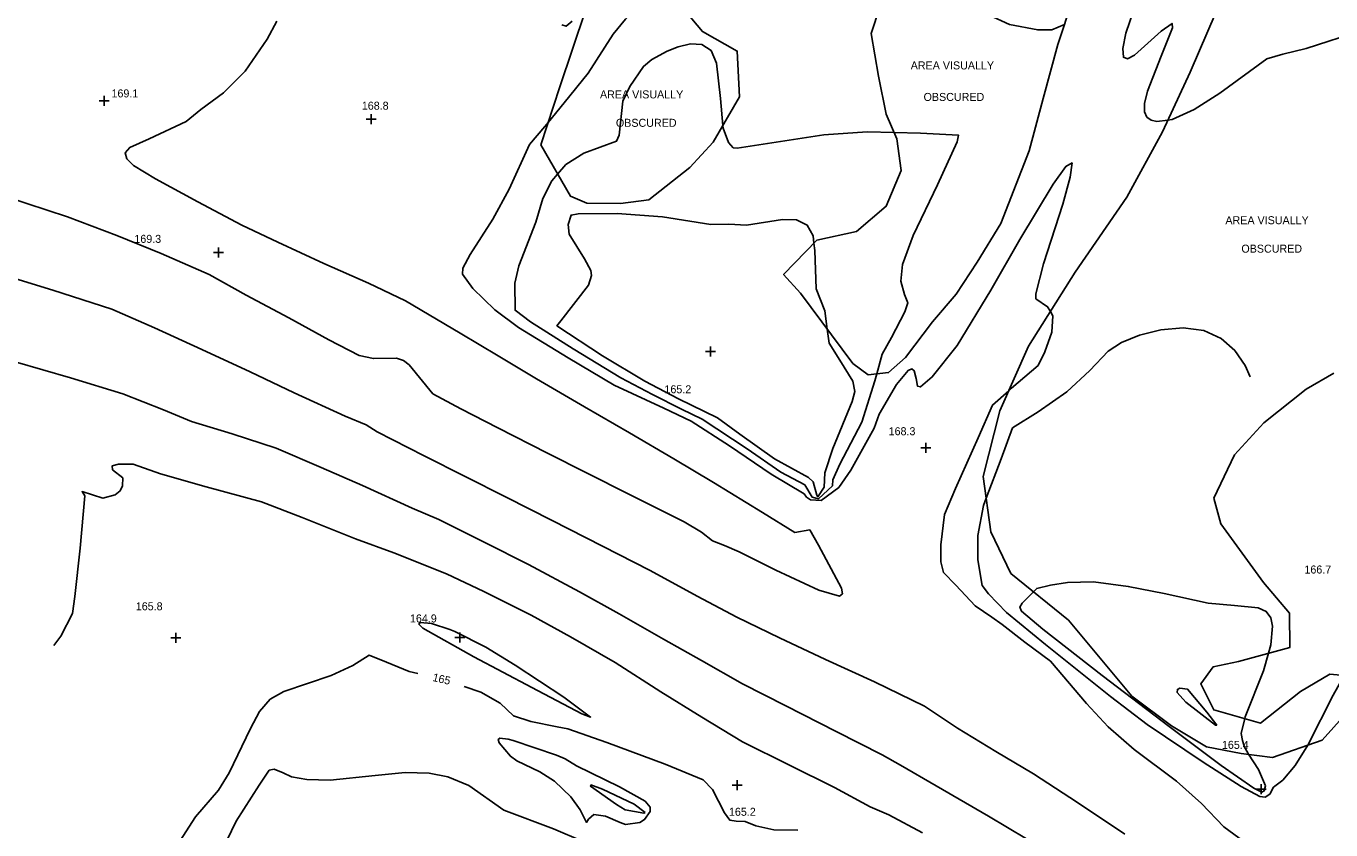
# Model space of a CAD drawing. Extents: x 1475150 to 2003689, y 770235 to 1112803.
# Drawn here: x 1998713.9 to 1999039.9, y 775422.4 to 775623.3 of the extents above; entities that cross this region are included whole.
import ezdxf

# ---------------------------------------------------------------- set-up
doc = ezdxf.new("R2010")
doc.units = 0
for name, color, linetype in [('RD_DTM_Major1', 7, 'Continuous'), ('RD_DTM_Major1_Lbl', 7, 'Continuous'), ('RD_DTM_Minor1', 7, 'Continuous'), ('RD_DTM_Minor2', 7, 'Continuous'), ('RD_DTM_Obscure', 7, 'Continuous'), ('RD_DTM_Spot_Elev', 7, 'Continuous'), ('RD_TX_Misc1', 7, 'Continuous')]:
    doc.layers.add(name, color=color, linetype=linetype)

msp = doc.modelspace()

# ---------------------------------------------------------------- linework, layer by layer
at = {"layer": 'RD_DTM_Major1'}
for points in [[(1998821, 775471.96), (1998828.76, 775468.1), (1998836.09, 775463.54), (1998848.17, 775455.61), (1998854.88, 775450.61), (1998852.71, 775451.43), (1998840.18, 775457.97), (1998825.72, 775465.68), (1998812.99, 775472.8), (1998811.98, 775473.82), (1998812.32, 775474.27), (1998815.16, 775474.01), (1998819.72, 775472.5), (1998821, 775471.96)], [(1998724.83, 775379), (1998728.72, 775384.88), (1998738.28, 775397.31), (1998744.56, 775406.83), (1998752.27, 775419.6), (1998756.21, 775425.63), (1998761.97, 775432.34), (1998764.58, 775436.68), (1998769.9, 775447.76), (1998772.18, 775452.02), (1998774.86, 775455.09), (1998778.26, 775457.02), (1998790.11, 775461), (1998795.53, 775463.5), (1998799.54, 775466.03), (1998803.87, 775464.29), (1998809.57, 775462.01), (1998811.74, 775461.51)], [(1998823.3, 775458.27), (1998827.49, 775456.8), (1998832.29, 775454.08), (1998835.66, 775450.91), (1998839.96, 775449.47), (1998846.54, 775448.17), (1998849.23, 775447.69), (1998858.97, 775444.21), (1998873.52, 775438.79), (1998883.02, 775434.91), (1998885.37, 775432.52), (1998888.39, 775426.67), (1998889.68, 775424.86), (1998891.27, 775424.55), (1998893.48, 775424.46), (1998896.19, 775423.42), (1998900.66, 775422.42), (1998906.69, 775422.32)]]:
    msp.add_lwpolyline(points, dxfattribs=at)
at = {"layer": 'RD_DTM_Minor1'}
for points in [[(1998992.86, 775634.02), (1998988.65, 775621.58), (1998987.86, 775617.7), (1998988, 775615.54), (1998989.05, 775615.11), (1998990.81, 775616.05), (1998997.42, 775622.1), (1999000.17, 775624), (1999000.24, 775622.87), (1998997.46, 775615.77), (1998994.02, 775607.07), (1998993.27, 775603.98), (1998993.28, 775601.89), (1998993.89, 775600.59), (1998994.95, 775599.84), (1998996.33, 775599.48), (1998999.14, 775599.85)], [(1998708.96, 775580.66), (1998724.21, 775575.63), (1998736.54, 775571.02), (1998747.62, 775566.46), (1998759.63, 775561.22), (1998768.81, 775556.06), (1998779.47, 775550.39), (1998789.46, 775544.89), (1998797.1, 775540.97), (1998800.64, 775540.21), (1998806.42, 775540.31), (1998808.15, 775539.77), (1998809.59, 775538.61), (1998815.45, 775531.43), (1998822.46, 775527.69), (1998831.68, 775522.91), (1998844.16, 775516.53), (1998853.91, 775511.61), (1998864.58, 775506.27), (1998878.25, 775499.42), (1998882.61, 775496.78), (1998885.37, 775494.63), (1998888.32, 775493.46), (1998891.98, 775491.91), (1998901.14, 775487.36), (1998911.96, 775482.32), (1998917.11, 775480.82), (1998917.87, 775481.43), (1998917.55, 775482.86), (1998911.85, 775493.61), (1998909.67, 775497.4), (1998905.96, 775496.74), (1998897.81, 775501.75), (1998885.58, 775509.2), (1998875.7, 775515.16), (1998864.62, 775521.67), (1998853.36, 775528.17), (1998841.42, 775535.18), (1998831.81, 775540.9), (1998822.32, 775546.56), (1998808.63, 775554.65), (1998799.41, 775559.03), (1998788.22, 775564.01), (1998776.78, 775569.32), (1998767.73, 775573.59), (1998756.8, 775579.36), (1998746.15, 775585.17), (1998740.7, 775588.51), (1998739.03, 775590.12), (1998738.64, 775591.63), (1998739.77, 775593), (1998744.64, 775595.16), (1998753.82, 775599.46), (1998757.54, 775602.44), (1998763.16, 775606.62), (1998768.56, 775612.02), (1998774.06, 775620.06), (1998776.49, 775624.53)], [(1998847.68, 775623.63), (1998848.79, 775623.31), (1998850.29, 775624.52)], [(1998969.76, 775551.97), (1998969.09, 775553.17), (1998966.15, 775555.17), (1998966.16, 775556.42), (1998968.09, 775563.9), (1998972.86, 775578.83), (1998974.75, 775585.53), (1998975.2, 775589.13), (1998973.62, 775588.27), (1998970.45, 775583.82), (1998962.17, 775569.99), (1998954.92, 775557.29), (1998946.44, 775543.5), (1998940.25, 775535.61), (1998937.29, 775533.14), (1998936.59, 775533.3), (1998936.23, 775535.2), (1998935.73, 775537.17), (1998935.14, 775537.62), (1998934.2, 775537.25), (1998931.33, 775533.72), (1998927.01, 775526.34), (1998925.72, 775522.82), (1998919.89, 775512.3), (1998916.9, 775508), (1998912.48, 775504.75), (1998909.81, 775504.92), (1998908.86, 775505.53), (1998908.29, 775506.36), (1998899.98, 775511.35), (1998889.59, 775518.44), (1998880, 775524.54), (1998873.17, 775527.8), (1998860.79, 775533.58), (1998849.26, 775540.38), (1998836.87, 775548.01), (1998831.01, 775552.41), (1998825.51, 775557.72), (1998822.88, 775561.3), (1998823.01, 775562.8), (1998824.79, 775566.19), (1998830.45, 775575.08), (1998834.56, 775582.54), (1998839.6, 775593.72), (1998843.46, 775598.26), (1998844.29, 775599.25)], [(1998887.95, 775598.5), (1998888.01, 775597.83), (1998889.33, 775594.2), (1998890.53, 775592.93), (1998891.54, 775592.81), (1998899.07, 775593.95), (1998913.14, 775596.17), (1998923.98, 775596.92), (1998930.72, 775596.76)], [(1998926.39, 775536.36), (1998925.93, 775534.68), (1998922.67, 775524.34), (1998917.18, 775513.85), (1998915.41, 775509.9), (1998915.31, 775508.42), (1998911.84, 775505.16), (1998910.28, 775505.59), (1998908.44, 775508.63), (1998902.46, 775511.85), (1998894.04, 775517.64), (1998882.78, 775525.03), (1998877.59, 775527.57), (1998870.37, 775531.24), (1998862.44, 775535.41), (1998850.5, 775542.62), (1998839.9, 775549.36), (1998836.05, 775552.31), (1998835.96, 775559.03), (1998836.98, 775563.42), (1998841.18, 775574.32), (1998842.98, 775580.22), (1998845.23, 775584.64), (1998846.66, 775586.32)], [(1998914.04, 775547.56), (1998914.49, 775544.05), (1998917.19, 775539.85), (1998920.43, 775534.53), (1998920.95, 775531.97), (1998920.25, 775529.47), (1998915.39, 775517.75), (1998913.39, 775511.63), (1998913.26, 775508.05), (1998911.69, 775505.66), (1998911.39, 775506.06), (1998910.47, 775509.44), (1998909.34, 775510.51), (1998900.88, 775515.11), (1998892.19, 775521.28), (1998886.58, 775525.44), (1998876.87, 775530.13), (1998868.46, 775534.54), (1998857.87, 775540.93), (1998846.5, 775548.4), (1998847.43, 775549.66), (1998854.39, 775558.57), (1998855.16, 775560.98), (1998854.94, 775562.23), (1998853.38, 775565.12), (1998849.58, 775571.34), (1998849.27, 775573.71), (1998850.02, 775576.09), (1998851.77, 775576.38), (1998861.52, 775576.46), (1998872.89, 775575.67), (1998884.97, 775573.75), (1998889.42, 775573.79), (1998893.85, 775573.55), (1998902.82, 775575.02), (1998906.32, 775574.88), (1998909.02, 775573.6), (1998910.47, 775570.88), (1998910.7, 775569.06)], [(1998706.61, 775561.59), (1998720.57, 775557.29), (1998735.27, 775552.54), (1998745.9, 775547.88), (1998757.79, 775542.49), (1998769.84, 775536.93), (1998780.84, 775531.65), (1998793.58, 775525.83), (1998798.81, 775523.69), (1998801.59, 775521.87), (1998813.28, 775515.93), (1998823.58, 775510.73), (1998833.84, 775505.56), (1998845.31, 775499.73), (1998857.91, 775493.32), (1998869.76, 775487.21), (1998881.48, 775480.85), (1998891.44, 775475.59), (1998902.08, 775470.44), (1998913.55, 775464.98), (1998925.81, 775459.4), (1998938.28, 775453.31), (1998946.57, 775447.78), (1998956.14, 775441.98), (1998965.52, 775436.38), (1998976.55, 775429.22), (1998988.34, 775421.3)], [(1998711.15, 775539.41), (1998724.95, 775535.36), (1998738, 775531.37), (1998748.23, 775527.36), (1998755.2, 775524.47), (1998765.33, 775521.37), (1998776.35, 775517.78), (1998787.58, 775512.95), (1998797.87, 775508.45), (1998810.29, 775502.79), (1998817, 775499.99), (1998828.47, 775494.27), (1998839.39, 775488.73), (1998852.13, 775481.89), (1998862.05, 775476.42), (1998873.1, 775470.1), (1998882.57, 775464.7), (1998892.88, 775458.89), (1998903.7, 775453.37), (1998916.24, 775446.96), (1998927.78, 775441.18), (1998932.3, 775438.55), (1998941.24, 775433.4), (1998954.31, 775425.85), (1998968.55, 775417.33)], [(1999020.95, 775417.43), (1999013.13, 775423.19), (1999007.56, 775428.97), (1999001.31, 775434.58), (1998990.73, 775442.5), (1998984.24, 775448.19), (1998978.81, 775453.97), (1998969.84, 775464.55), (1998963.4, 775469.36), (1998957.75, 775473.75), (1998955.11, 775475.56), (1998951, 775478.41), (1998946.11, 775483.53), (1998943.07, 775486.7), (1998942.38, 775489.39), (1998942.43, 775493.65), (1998943.29, 775501.27), (1998946.1, 775507.73), (1998951.74, 775520.39), (1998955.3, 775528.6), (1998959.36, 775532.18)], [(1998720.77, 775468.52), (1998722.5, 775470.84), (1998725.42, 775476.52), (1998726.07, 775480.77), (1998727.34, 775492.86), (1998728.5, 775505.88), (1998727.85, 775506.98), (1998733.01, 775505.31), (1998736.12, 775506.13), (1998737.34, 775507.13), (1998737.93, 775508.36), (1998737.99, 775510.39), (1998735.46, 775512.41), (1998735.37, 775513.38), (1998736.92, 775513.83), (1998740.6, 775513.8), (1998747.4, 775511.39), (1998758.87, 775508.13), (1998772.68, 775504.44), (1998782.86, 775500.48), (1998796.2, 775495.12), (1998805.7, 775491.68), (1998818.91, 775486.43), (1998828.21, 775481.98), (1998840.05, 775476.06), (1998849.84, 775470.62), (1998861.01, 775464.22), (1998872.42, 775456.94), (1998882.71, 775450.54), (1998892.86, 775444.44), (1998904.6, 775438.6), (1998915.81, 775432.95), (1998924.71, 775428.17), (1998929.43, 775426.19), (1998937.85, 775421.68)], [(1999034.1, 775443.57), (1999030.94, 775438.53), (1999027.83, 775434.79), (1999025.48, 775433.05), (1999024.57, 775431.34), (1999023.4, 775430.55), (1999022.07, 775430.73), (1999017.46, 775433.25), (1999007.95, 775439.32), (1998993.99, 775448.73), (1998984.82, 775455.72), (1998976.48, 775462.41), (1998968.58, 775468.71), (1998958.78, 775476.73), (1998954.32, 775481.39), (1998952.75, 775483.49), (1998951.67, 775489.93), (1998951.67, 775496.02), (1998953.05, 775503.49), (1998953.74, 775505.29)], [(1999019.29, 775441.29), (1999021.75, 775437.46), (1999023.51, 775433.43), (1999023.17, 775432.15), (1999022.59, 775431.85), (1999020.63, 775432.83), (1999012.48, 775438.45), (1998999.41, 775448.24), (1998982.74, 775461.01), (1998967.86, 775472.54), (1998962.52, 775477.05), (1998962.17, 775478.04), (1998962.7, 775479.04), (1998965.56, 775481.92)], [(1999024.24, 775466.53), (1999023, 775462.17), (1999018.47, 775450.68), (1999018.35, 775450.21)], [(1998835.54, 775444.75), (1998846.39, 775441.05), (1998848.53, 775440.15), (1998851.37, 775438.41), (1998862.15, 775433.17), (1998868.49, 775429.55), (1998869.79, 775428.07), (1998869.74, 775427.01), (1998868.38, 775424.95), (1998867.2, 775424.28), (1998863.65, 775423.7), (1998862.31, 775424.21), (1998858.58, 775425.79), (1998855.73, 775426.22), (1998854.41, 775425.04), (1998853.88, 775424.26), (1998852.26, 775427.37), (1998849.99, 775430.64), (1998845.91, 775434.57), (1998842.18, 775436.93), (1998836.5, 775439.66), (1998834.87, 775440.79), (1998832.05, 775444.12), (1998831.77, 775444.96), (1998832.18, 775445.33), (1998834.33, 775445.08), (1998835.54, 775444.75)], [(1998760.7, 775412.85), (1998766.34, 775424.6), (1998772.07, 775433.61), (1998774.61, 775437.32), (1998775.86, 775437.55), (1998778.08, 775436.63), (1998780.21, 775435.65), (1998784.02, 775434.95), (1998789.83, 775434.85), (1998801.1, 775436), (1998808.57, 775436.76), (1998814.53, 775436.61), (1998819.23, 775435.66), (1998824.47, 775433.49), (1998833.18, 775427.36), (1998845.66, 775422.66), (1998853.05, 775419.47)], [(1998868.51, 775426.72), (1998868.21, 775426.59), (1998863.54, 775427.4), (1998861.35, 775428.77), (1998854.89, 775433.31), (1998854.97, 775433.64), (1998857.83, 775432.56), (1998865.75, 775428.79), (1998868.51, 775426.72)]]:
    msp.add_lwpolyline(points, dxfattribs=at)
at = {"layer": 'RD_DTM_Minor2'}
for points in [[(1998934.24, 775642.45), (1998937.12, 775640.21), (1998946.5, 775632.28), (1998954.5, 775626.09), (1998959.52, 775623.73), (1998966.61, 775622.37), (1998970.14, 775622.42), (1998973.33, 775623.73)], [(1998844.29, 775599.25), (1998848.3, 775604.11), (1998854.3, 775611.56), (1998860.57, 775621.3), (1998863.62, 775625.04), (1998868.32, 775629.27), (1998873.82, 775633.13), (1998883.97, 775638.61)], [(1998999.14, 775599.85), (1999000.17, 775599.99), (1999005.68, 775602.51), (1999012.11, 775606.55), (1999023.87, 775615.18), (1999027.81, 775616.3), (1999033.69, 775617.75), (1999047.55, 775622.22)], [(1998846.66, 775586.32), (1998848.71, 775588.71), (1998853.18, 775591.6), (1998861.37, 775594.56), (1998862.05, 775596.07), (1998862.92, 775604.59), (1998864.69, 775608.25), (1998868.1, 775613.25), (1998870.16, 775614.96), (1998873.99, 775617.04), (1998876.78, 775618.15), (1998879.83, 775618.87), (1998882.71, 775618.72), (1998884.99, 775617.2), (1998886.36, 775614.04), (1998887.32, 775605.19), (1998887.95, 775598.5)], [(1998930.72, 775596.76), (1998937.28, 775596.6), (1998946.83, 775596.03), (1998946.45, 775594.42), (1998941.6, 775583.65), (1998935.51, 775570.95), (1998932.82, 775563.72), (1998932.4, 775559.59), (1998933.35, 775556.24), (1998934.16, 775554.11), (1998933.37, 775551.89), (1998930.06, 775545.48), (1998927.74, 775541.31), (1998926.39, 775536.36)], [(1998910.7, 775569.06), (1998910.95, 775567.22), (1998911.24, 775557.66), (1998913.45, 775552.15), (1998914.04, 775547.56)], [(1998959.36, 775532.18), (1998960.06, 775532.8), (1998966.71, 775538.52), (1998968.37, 775541.88), (1998970.11, 775546.8), (1998970.37, 775550.89), (1998969.76, 775551.97)], [(1998953.74, 775505.29), (1998957.51, 775515.16), (1998960.32, 775522.87), (1998966.68, 775526.91), (1998973.85, 775531.86), (1998979.6, 775537.23), (1998984.23, 775542.09), (1998987.52, 775544.23), (1998992.04, 775546.08), (1998997.38, 775547.38), (1999002.95, 775547.86), (1999008.13, 775547.21), (1999012.45, 775545.24), (1999015.85, 775542.21), (1999018.43, 775538.47), (1999019.67, 775535.68)], [(1998965.56, 775481.92), (1998966.38, 775482.76), (1998969.77, 775483.54), (1998974.04, 775484.25), (1998980.53, 775484.39), (1998989.21, 775483.27), (1998998.21, 775481.45), (1999009.16, 775479.09), (1999015.81, 775478.49), (1999021.68, 775477.92), (1999023.7, 775477.02), (1999024.86, 775475.43), (1999025.29, 775473.34), (1999024.85, 775468.64), (1999024.24, 775466.53)], [(1999043.21, 775461.02), (1999040.44, 775456.11), (1999034.18, 775443.7), (1999034.1, 775443.57)], [(1999001.48, 775456.76), (1999003.57, 775454.36), (1999011.03, 775448.59), (1999011.34, 775448.58), (1999008.85, 775451.84), (1999004.05, 775457.54), (1999002.1, 775457.86), (1999001.49, 775457.49), (1999001.48, 775456.76)], [(1999018.35, 775450.21), (1999017.41, 775446.5), (1999017.75, 775444.7), (1999018.3, 775443.04), (1999019.07, 775441.63), (1999019.29, 775441.29)]]:
    msp.add_lwpolyline(points, dxfattribs=at)
at = {"layer": 'RD_DTM_Obscure'}
for points in [[(1998907.35, 775556.54), (1998903.12, 775561.26), (1998911.41, 775569.79), (1998921.37, 775572.01), (1998928.77, 775578.3), (1998932.51, 775587.26), (1998931.41, 775595.15), (1998928.78, 775601.31), (1998926.82, 775610.77), (1998925.01, 775621.47), (1998929.38, 775634.98)], [(1998974.3, 775474.86), (1998959.86, 775486.52), (1998954.9, 775496.9), (1998952.98, 775510.74), (1998957.11, 775527.12), (1998964.3, 775543.34), (1998976, 775561.8), (1998988.87, 775580.59), (1998997.78, 775596.93), (1999004.71, 775611.84), (1999013.25, 775631.82)], [(1998877.11, 775628.77), (1998882.85, 775621.97), (1998891.55, 775617.1), (1998892.07, 775605.62), (1998885.54, 775594.33), (1998879.65, 775587.96), (1998869.47, 775579.91), (1998862.35, 775578.96), (1998853.95, 775579.04), (1998849.84, 775580.79), (1998842.44, 775593.68)], [(1998975.33, 775629.79), (1998971.67, 775618.71), (1998967.97, 775605.23), (1998964.49, 775592.13), (1998957.38, 775573.98), (1998951.51, 775564.35), (1998946.2, 775556.33), (1998940.28, 775549.39), (1998933.58, 775540.48), (1998929.36, 775536.7), (1998924.27, 775536.11), (1998920.41, 775539), (1998907.35, 775556.54)], [(1998842.44, 775593.68), (1998847.23, 775608.11), (1998853.61, 775627.22)], [(1999040.59, 775536.55), (1999033.68, 775532.53), (1999023.11, 775524.13), (1999015.8, 775516.13), (1999010.63, 775505.33), (1999012.38, 775498.93), (1999023.04, 775484.22), (1999029.5, 775476.6), (1999029.61, 775468), (1999016.8, 775464.49), (1999010.42, 775463.12), (1999007.33, 775458.89), (1999010.6, 775452.41), (1999022.27, 775449.1), (1999032.25, 775456.96), (1999039.56, 775461.34), (1999045.08, 775460.85)], [(1999045.65, 775453.75), (1999037.71, 775444.82), (1999025.25, 775440.52), (1999017.47, 775441.52), (1999008.76, 775443.14), (1999000.07, 775448.39), (1998990.16, 775455.81), (1998974.3, 775474.86)]]:
    msp.add_lwpolyline(points, dxfattribs=at)
at = {"layer": 'RD_DTM_Spot_Elev'}
for p, q in [((1998733.35, 775603.41), (1998733.35, 775605.91)), ((1998732.1, 775604.66), (1998734.6, 775604.66)), ((1998798.8, 775600.05), (1998801.3, 775600.05)), ((1998800.05, 775598.8), (1998800.05, 775601.3)), ((1998760.7, 775566.77), (1998763.2, 775566.77)), ((1998761.95, 775565.52), (1998761.95, 775568.02)), ((1998883.57, 775542.02), (1998886.07, 775542.02)), ((1998884.82, 775540.77), (1998884.82, 775543.27)), ((1998937.4, 775517.91), (1998939.9, 775517.91)), ((1998938.65, 775516.66), (1998938.65, 775519.16)), ((1998751.28, 775469.18), (1998751.28, 775471.68)), ((1998822.22, 775469.26), (1998822.22, 775471.76)), ((1998750.03, 775470.43), (1998752.53, 775470.43)), ((1998820.97, 775470.51), (1998823.47, 775470.51)), ((1998890.3, 775433.56), (1998892.8, 775433.56)), ((1998891.55, 775432.31), (1998891.55, 775434.81)), ((1999021.15, 775432.6), (1999023.65, 775432.6)), ((1999022.4, 775431.35), (1999022.4, 775433.85))]:
    msp.add_line(p, q, dxfattribs=at)

# ---------------------------------------------------------------- texts
at = {"layer": 'RD_DTM_Major1_Lbl'}
msp.add_text('165', height=2, rotation=346.836, dxfattribs=at).set_placement((1998815.28, 775459.65))
at = {"layer": 'RD_DTM_Spot_Elev'}
for s, p in [('169.1', (1998735.2, 775605.5)), ('168.8', (1998797.74, 775602.43)), ('169.3', (1998740.91, 775569.14)), ('165.2', (1998873.35, 775531.54)), ('168.3', (1998929.36, 775521.05)), ('166.7', (1999033.24, 775486.48)), ('165.8', (1998741.27, 775477.29)), ('164.9', (1998809.77, 775474.25)), ('165.4', (1999012.63, 775442.65)), ('165.2', (1998889.46, 775425.92))]:
    msp.add_text(s, height=2, dxfattribs=at).set_placement(p)
at = {"layer": 'RD_TX_Misc1'}
for s, p in [('AREA VISUALLY', (1998934.88, 775612.5)), ('AREA VISUALLY', (1998857.24, 775605.25)), ('OBSCURED', (1998938.09, 775604.62)), ('OBSCURED', (1998861.22, 775598.15)), ('AREA VISUALLY', (1999013.5, 775573.8)), ('OBSCURED', (1999017.49, 775566.69))]:
    msp.add_text(s, height=2, dxfattribs=at).set_placement(p)

doc.saveas('drawing.dxf')
